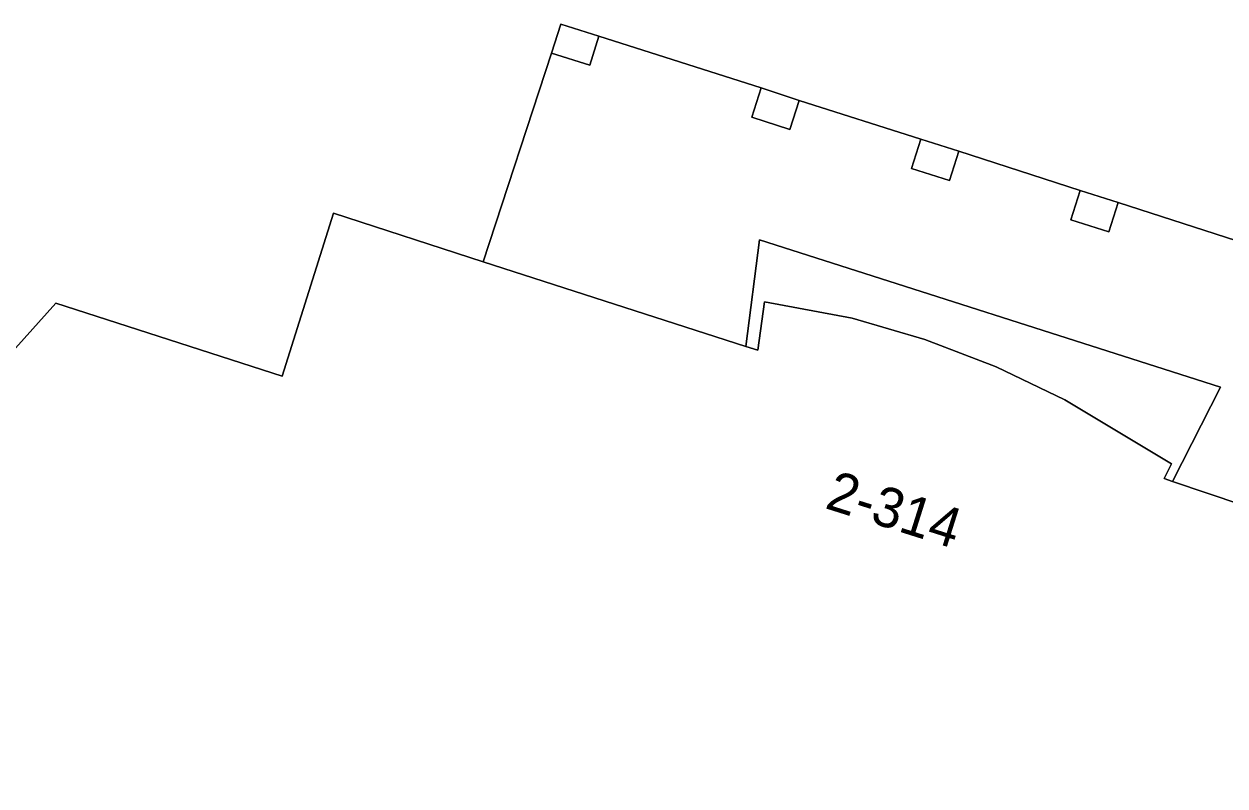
# Model space of a CAD drawing. Extents: x 160675 to 161153, y 383241 to 383714.
# Drawn here: x 161038.96 to 161069.19, y 383260.87 to 383280.05 of the extents above; entities that cross this region are included whole.
import ezdxf

# ---------------------------------------------------------------- set-up
doc = ezdxf.new("R2010")
doc.units = 0
for name, color, linetype in [('IMGEO_Pand', 7, 'Continuous'), ('IMGEO_Pand_nummerreeks', 7, 'Continuous'), ('IMGEO_Pand_overbouw', 7, 'Continuous'), ('IMGEO_Voetpad_open', 7, 'Continuous')]:
    doc.layers.add(name, color=color, linetype=linetype)

msp = doc.modelspace()

# ---------------------------------------------------------------- linework, layer by layer
at = {"layer": 'IMGEO_Pand'}
for points in [[(161053.428, 383279.746), (161052.469, 383280.048), (161052.237, 383279.314), (161053.197, 383279.012)], [(161058.471, 383278.126), (161057.514, 383278.438), (161057.275, 383277.706), (161058.232, 383277.394)], [(161062.487, 383276.845), (161061.533, 383277.149), (161061.299, 383276.415), (161062.253, 383276.112)], [(161066.498, 383275.553), (161065.546, 383275.857), (161065.312, 383275.123), (161066.264, 383274.82)]]:
    msp.add_lwpolyline(points, close=True, dxfattribs=at)
msp.add_lwpolyline([(161080.925, 383259.783), (161072.053, 383262.631), (161073.371, 383266.726), (161069.61, 383267.947), (161067.865, 383268.536), (161067.656, 383268.607), (161067.844, 383268.982), (161065.162, 383270.588), (161063.428, 383271.422), (161061.633, 383272.104), (161059.807, 383272.649), (161057.601, 383273.057), (161057.429, 383271.836), (161057.128, 383271.933), (161050.512, 383274.064), (161046.75, 383275.284), (161045.452, 383271.189), (161039.76, 383273.019), (161032.058, 383264.449)], dxfattribs=at)
at = {"layer": 'IMGEO_Pand_overbouw'}
msp.add_lwpolyline([(161070.58, 383274.242), (161066.498, 383275.553), (161066.264, 383274.82), (161065.312, 383275.123), (161065.546, 383275.857), (161062.487, 383276.845), (161062.253, 383276.112), (161061.299, 383276.415), (161061.533, 383277.149), (161058.471, 383278.126), (161058.232, 383277.394), (161057.275, 383277.706), (161057.514, 383278.438), (161053.428, 383279.746), (161053.197, 383279.012), (161052.237, 383279.314), (161050.512, 383274.064), (161057.128, 383271.933), (161057.429, 383271.836), (161057.601, 383273.057), (161059.807, 383272.649), (161061.633, 383272.104), (161063.428, 383271.422), (161065.162, 383270.588), (161067.844, 383268.982), (161067.656, 383268.607), (161067.865, 383268.536), (161069.61, 383267.947)], dxfattribs=at)
at = {"layer": 'IMGEO_Voetpad_open'}
for points in [[(161039.76, 383273.019), (161045.452, 383271.189), (161046.75, 383275.284), (161050.512, 383274.064), (161052.237, 383279.314), (161052.469, 383280.048), (161053.428, 383279.746), (161057.514, 383278.438), (161058.471, 383278.126), (161061.533, 383277.149), (161062.487, 383276.845), (161065.546, 383275.857), (161066.498, 383275.553), (161070.58, 383274.242), (161071.531, 383273.936), (161071.295, 383273.203), (161069.61, 383267.947), (161073.371, 383266.726), (161072.053, 383262.631), (161080.925, 383259.783), (161081.343, 383259.61), (161081.314, 383260.141), (161081.284, 383260.673), (161076.223, 383279.522)], [(161032.058, 383264.449), (161039.76, 383273.019)]]:
    msp.add_lwpolyline(points, dxfattribs=at)
for points in [[(161058.471, 383278.126), (161058.232, 383277.394), (161057.275, 383277.706), (161057.514, 383278.438), (161053.428, 383279.746), (161053.197, 383279.012), (161052.237, 383279.314), (161050.512, 383274.064), (161057.128, 383271.933), (161057.469, 383274.62), (161069.078, 383270.911), (161067.865, 383268.536), (161069.61, 383267.947), (161071.295, 383273.203), (161070.344, 383273.509), (161070.58, 383274.242), (161066.498, 383275.553), (161066.264, 383274.82), (161065.312, 383275.123), (161065.546, 383275.857), (161062.487, 383276.845), (161062.253, 383276.112), (161061.299, 383276.415), (161061.533, 383277.149)], [(161057.128, 383271.933), (161057.429, 383271.836), (161057.601, 383273.057), (161059.807, 383272.649), (161061.633, 383272.104), (161063.428, 383271.422), (161065.162, 383270.588), (161067.844, 383268.982), (161067.656, 383268.607), (161067.865, 383268.536), (161069.078, 383270.911), (161057.469, 383274.62)]]:
    msp.add_lwpolyline(points, close=True, dxfattribs=at)

# ---------------------------------------------------------------- texts
at = {"layer": 'IMGEO_Pand_nummerreeks'}
msp.add_text('2-314', height=1, rotation=342.4774, dxfattribs=at).set_placement((161059.089, 383267.872))

doc.saveas('drawing.dxf')
